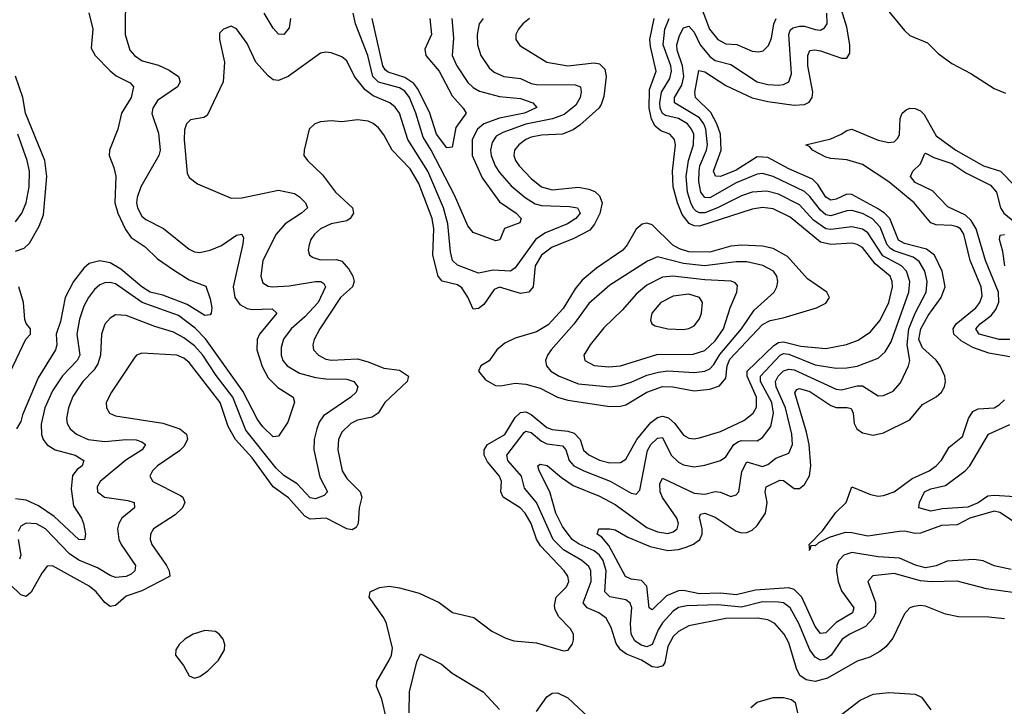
# Model space of a CAD drawing. Header units: inches. Extents: x 1694797 to 1849917, y 907313 to 1017959.
# Tile 300 of 656: x 1711026 to 1714769, y 990975 to 993586. Entities that reach past the tile are written whole.
import ezdxf

# ---------------------------------------------------------------- set-up
doc = ezdxf.new("R2010")
doc.units = ezdxf.units.IN
doc.header["$MEASUREMENT"] = 0
doc.layers.add('B7919', color=7, linetype='Continuous')

msp = doc.modelspace()

# ---------------------------------------------------------------- linework, layer by layer
at = {"layer": 'B7919', "color": 5}
for points, elevation in [([(1714220.8, 993750), (1714390, 993544.3), (1714410, 993526.3), (1714477.3, 993497.3), (1714517.9, 993457.9), (1714570, 993419.7), (1714641.4, 993381.4), (1714730, 993323.6), (1714773.1, 993306.9)], 820), ([(1711427.6, 993692.4), (1711426.9, 993530), (1711445, 993470), (1711461.8, 993450), (1711491.2, 993430), (1711553.1, 993413.1), (1711594.3, 993394.3), (1711629.3, 993370), (1711636.3, 993350), (1711625.7, 993330), (1711550, 993278), (1711531.7, 993250), (1711528.7, 993228.7), (1711554.1, 993154.1), (1711560.4, 993090), (1711554.2, 993070), (1711486.8, 992950), (1711472.4, 992910), (1711469.6, 992890), (1711473.1, 992870), (1711490, 992838.6), (1711505.5, 992825.5), (1711572.1, 992792.1), (1711670, 992713.7), (1711690, 992703.7), (1711710, 992700.1), (1711750, 992709.1), (1711793.3, 992726.7), (1711850, 992766.9), (1711870.3, 992770), (1711876, 992756), (1711874.2, 992734.2), (1711837.2, 992570), (1711844.2, 992530), (1711863.1, 992503.1), (1711890, 992487.3), (1711910, 992483.4), (1711986.1, 992486.1), (1712003.6, 992470), (1711937.9, 992390), (1711928.6, 992370), (1711927, 992330), (1711947.7, 992267.7), (1711970, 992223.7), (1712006.7, 992186.7), (1712065.5, 992150), (1712071, 992131), (1712044.6, 992055.4), (1712010, 992002), (1711990, 991999.7), (1711950, 992037.4), (1711930, 992065.4), (1711874, 992174), (1711732.5, 992372.5), (1711693.1, 992413.1), (1711630, 992460.7), (1711491.1, 992511.1), (1711390, 992581.4), (1711370, 992587), (1711350, 992585.6), (1711330, 992577.3), (1711310, 992559.9), (1711287.5, 992530), (1711270, 992496.1), (1711253, 992447), (1711243.2, 992390), (1711254.1, 992310), (1711244.4, 992290), (1711188.3, 992231.7), (1711150, 992174.9), (1711121.2, 992110), (1711107.9, 992047.9), (1711108.6, 992008.6), (1711114.8, 991990), (1711130, 991968.9), (1711160.3, 991950), (1711237.2, 991930), (1711269.2, 991910), (1711262.9, 991890), (1711244.6, 991875.4), (1711227, 991853), (1711222, 991802), (1711230, 991738), (1711261.1, 991690), (1711268.4, 991670), (1711275.9, 991630), (1711272.5, 991607.5), (1711250, 991609.9), (1711157, 991697), (1711097.3, 991737.3), (1711050, 991759), (1711010, 991764.4)], 840), ([(1714795.6, 991495.6), (1714730, 991509), (1714688.6, 991528.6), (1714652.9, 991532.9), (1714552.4, 991527.6), (1714510, 991509.1), (1714470, 991502.1), (1714431.3, 991511.3), (1714370, 991538.1), (1714290, 991543.1), (1714190, 991559.4), (1714159.5, 991550), (1714140.1, 991530), (1714132.6, 991510), (1714131.7, 991490), (1714137.4, 991450), (1714150, 991413.8), (1714196.6, 991350), (1714192.2, 991330), (1714130, 991294.1), (1714090, 991254.1), (1714070, 991251.7), (1714050, 991278.9), (1713999.1, 991390), (1713970, 991418.7), (1713950, 991425.8), (1713823.5, 991416.5), (1713750, 991398.6), (1713690, 991404.7), (1713610, 991403.4), (1713550, 991415.4), (1713530, 991413.6), (1713485.2, 991394.8), (1713430, 991342), (1713418.8, 991350), (1713410, 991431.6), (1713390, 991453), (1713350, 991458.4), (1713328.5, 991468.5), (1713266, 991586), (1713238.4, 991618.4), (1713221, 991630), (1713228, 991650), (1713269.9, 991650.1), (1713290, 991645.5), (1713338, 991618), (1713422.2, 991582.2), (1713490, 991567.3), (1713530, 991571.6), (1713559.5, 991580.5), (1713588, 991592), (1713611, 991609), (1713620.1, 991630), (1713620.9, 991650), (1713610, 991694.8), (1713614.5, 991705.5), (1713630, 991709.3), (1713670, 991694.8), (1713750, 991641.4), (1713770, 991634.1), (1713790, 991635.7), (1713810, 991644.8), (1713830, 991662), (1713860.9, 991710), (1713867.1, 991750), (1713859.4, 991790), (1713863.5, 991810), (1713915.5, 991835.5), (1713930, 991834.3), (1713970, 991803.1), (1713990, 991802.8), (1714010, 991818.4), (1714028, 991852), (1714033.9, 991890), (1714026.8, 991970), (1714017.3, 992017.3), (1713972.7, 992167.3), (1713980.5, 992179.5), (1713990, 992183.9), (1714030, 992171.8), (1714110, 992119.2), (1714130, 992111.4), (1714171.6, 992111.6), (1714187.2, 992107.2), (1714194.5, 992090), (1714198.4, 992050), (1714208.3, 992030), (1714230, 992015.1), (1714270, 992006.3), (1714310, 992014.8), (1714410, 992064.2), (1714457.5, 992122.5), (1714510, 992151.3), (1714530, 992169.5), (1714541.8, 992190), (1714545.7, 992210), (1714543.1, 992230), (1714524.8, 992270), (1714510, 992290.9), (1714458.5, 992338.5), (1714444.6, 992370), (1714452, 992410), (1714479.4, 992460.6), (1714529.3, 992530), (1714544.3, 992570), (1714532.8, 992630), (1714503.4, 992690), (1714473.7, 992713.7), (1714390, 992735.1), (1714367.1, 992747.1), (1714333.8, 992830), (1714314.2, 992850), (1714287.6, 992867.6), (1714190, 992921.5), (1714170, 992923), (1714130, 992903.9), (1714110, 992899.6), (1714090, 992910.4), (1714059.7, 992959.7), (1714039.6, 992979.6), (1713950, 993018.2), (1713870, 993062), (1713830, 993063.8), (1713750, 993013.9), (1713690, 992989.3), (1713670.5, 992990.5), (1713663.6, 993010), (1713692.6, 993090), (1713689.9, 993150), (1713676.4, 993190), (1713653.2, 993233.2), (1713594.5, 993290), (1713592.1, 993310), (1713607.9, 993392.1), (1713630, 993387.5), (1713710, 993335.9), (1713810, 993288.8), (1713870, 993275), (1713970, 993261.1), (1714010, 993263.8), (1714027.6, 993272.4), (1714039, 993290), (1714041.7, 993310), (1714021.7, 993410), (1714022.4, 993450), (1714030, 993468.1), (1714048.2, 993471.8), (1714070, 993467.9), (1714150, 993439.3), (1714170, 993439.3), (1714181.6, 993458.4), (1714181.7, 993490), (1714170, 993556.8), (1714129.7, 993690)], 820), ([(1713605, 993665), (1713648.6, 993550), (1713679.8, 993510), (1713710, 993493.6), (1713752, 993492), (1713810, 993466.1), (1713836, 993464), (1713852.5, 993467.5), (1713872.8, 993487.2), (1713884.4, 993515.6), (1713892.4, 993570), (1713901.5, 993590)], 860), ([(1711288.2, 993611.8), (1711304, 993550), (1711297.8, 993477.8), (1711313, 993450), (1711370, 993390.8), (1711392.4, 993372.4), (1711445.6, 993345.6), (1711458.9, 993330), (1711449.5, 993290), (1711412.3, 993230), (1711398.3, 993170), (1711367.2, 993090), (1711365.5, 993070), (1711383.7, 993023.7), (1711391, 992991), (1711387, 992890), (1711399.1, 992850), (1711427.7, 992787.7), (1711450, 992757.2), (1711502.3, 992722.3), (1711550, 992676.2), (1711610, 992634.2), (1711670, 992596.8), (1711733.2, 992573.2), (1711750, 992524), (1711755.7, 992490), (1711754.2, 992470), (1711750, 992463), (1711730, 992461.6), (1711662.4, 992502.4), (1711570, 992538.1), (1711522.1, 992550), (1711490, 992569.6), (1711410, 992637.8), (1711370, 992660.9), (1711330, 992668.4), (1711290, 992659.2), (1711270, 992641.4), (1711230.5, 992590), (1711198.4, 992530), (1711181.4, 992438.6), (1711164.6, 992390), (1711166.7, 992350), (1711161.4, 992330), (1711096, 992224), (1711036.9, 992083.1), (1711030, 992057.6), (1711013.7, 992030)], 820), ([(1712055.9, 993590), (1712050, 993554.5), (1712030, 993529.8), (1712010, 993531), (1711990, 993553.3), (1711955.5, 993610)], 840), ([(1712668.1, 993590), (1712675.6, 993515.6), (1712669.6, 993450), (1712687.6, 993410), (1712730, 993347.1), (1712750, 993327.5), (1712774.4, 993314.4), (1712850, 993293.3), (1712930, 993285.6), (1712976.4, 993270), (1712992.4, 993252.4), (1712945.5, 993230), (1712850, 993211.6), (1712790, 993190.2), (1712766.1, 993170), (1712746.2, 993130), (1712746.4, 993070), (1712784.3, 992984.3), (1712850, 992893.1), (1712912.9, 992850), (1712932.2, 992830), (1712927, 992813), (1712868.7, 992791.3), (1712850.7, 992749.3), (1712835.6, 992744.4), (1712750, 992776.8), (1712730, 992801.7), (1712678.6, 992918.6), (1712590.2, 993090), (1712559.1, 993139.1), (1712531.7, 993230), (1712508, 993290), (1712490, 993313.7), (1712470, 993326.6), (1712390, 993348.5), (1712368.9, 993370), (1712349.9, 993450.1), (1712303, 993570), (1712293.7, 993610)], 840), ([(1714810, 991406.2), (1714701.2, 991421.2), (1714590, 991450.5), (1714491.6, 991448.4), (1714450, 991452.1), (1714350, 991479.9), (1714269.1, 991470.9), (1714250.2, 991450), (1714279.1, 991370), (1714279, 991330), (1714270.1, 991309.9), (1714241.5, 991278.5), (1714181.4, 991250), (1714152.9, 991230), (1714110.5, 991170), (1714099.3, 991160.7), (1714090, 991153.8), (1714070, 991151.1), (1714050, 991161.7), (1714029.5, 991189.5), (1713987.8, 991290), (1713955.3, 991350), (1713930, 991368), (1713910, 991371.7), (1713850, 991371.8), (1713770, 991351.5), (1713679.4, 991360.6), (1713562.4, 991357.6), (1713530, 991350.7), (1713510, 991337.2), (1713470, 991292.3), (1713453.6, 991266.4), (1713429.7, 991210.3), (1713410, 991201.7), (1713387.9, 991207.9), (1713364.5, 991224.5), (1713351.1, 991250), (1713348.1, 991290), (1713352.6, 991350), (1713347.1, 991367.1), (1713330, 991379.5), (1713270, 991390.8), (1713250.4, 991410), (1713255.8, 991490), (1713243.7, 991530), (1713230, 991550.3), (1713210, 991566.5), (1713152.2, 991592.2), (1713126.6, 991610), (1713090, 991658.7), (1713064.1, 991710), (1713041.3, 991790), (1713000.5, 991870), (1712995.8, 991890), (1713003.9, 991896.1), (1713031.2, 991891.2), (1713085.5, 991845.5), (1713130, 991815.1), (1713230, 991774.6), (1713290, 991742.8), (1713410, 991655.1), (1713450, 991638.1), (1713490, 991632.5), (1713510, 991638.7), (1713525.2, 991650), (1713530.8, 991670), (1713523.7, 991690), (1713469.3, 991769.3), (1713460.7, 991790), (1713459.2, 991820.8), (1713470, 991842), (1713590, 991785.2), (1713630, 991781.7), (1713670, 991792), (1713690, 991789.1), (1713730, 991773.1), (1713750, 991778.8), (1713760.3, 991790), (1713771.8, 991868.2), (1713790, 991905.1), (1713850, 991887.1), (1713870, 991895.1), (1713901.1, 991918.9), (1713950, 991937.5), (1713963.7, 991970), (1713961.6, 992010), (1713937.8, 992110), (1713901.5, 992190), (1713898.8, 992210), (1713909.6, 992230), (1713930, 992251.2), (1713950, 992257.6), (1713970, 992254.6), (1714130, 992181.6), (1714150, 992179), (1714210, 992194.1), (1714230, 992193.5), (1714290, 992155), (1714310, 992156.6), (1714346.6, 992173.4), (1714374.9, 992205.1), (1714404.3, 992270), (1714409.5, 992290.5), (1714400.3, 992350), (1714406.2, 992410), (1714430.3, 992469.7), (1714471.6, 992550), (1714475.3, 992590), (1714466.9, 992630), (1714446, 992666), (1714422.9, 992682.9), (1714350, 992706.5), (1714335.9, 992715.9), (1714323.7, 992730), (1714297.1, 992797.1), (1714268, 992828), (1714230, 992849.1), (1714190, 992860.9), (1714170, 992859), (1714110, 992839.5), (1714090, 992844.1), (1714070, 992861.4), (1714030, 992913.3), (1714010, 992932.3), (1713890, 992989.9), (1713850, 993000.8), (1713830, 992998.3), (1713750, 992965.2), (1713650, 992908), (1713630, 992909.6), (1713615.8, 992930), (1713608.1, 992970), (1713608.6, 993010), (1713611.5, 993030), (1713637.2, 993090), (1713640.9, 993110), (1713634.8, 993170), (1713627.2, 993190), (1713610, 993213), (1713515.7, 993270), (1713514.6, 993290), (1713543.4, 993336.6), (1713550.8, 993369.2), (1713545.5, 993410), (1713525.7, 993470), (1713524, 993490), (1713534.1, 993525.9), (1713550, 993554.8), (1713570, 993561.2), (1713590, 993538.4), (1713612.8, 993490), (1713650, 993445.6), (1713670, 993431.1), (1713730, 993415.1), (1713830, 993349.3), (1713870, 993339.1), (1713910, 993337), (1713930, 993339.8), (1713950.3, 993349.7), (1713959.5, 993380.5), (1713950.3, 993529.7), (1713954.5, 993545.5), (1713965.3, 993554.7), (1713990, 993561), (1714010, 993560.8), (1714050, 993548), (1714070, 993546.5), (1714085.7, 993554.3), (1714095, 993570), (1714094.6, 993610)], 840), ([(1712964.5, 993590), (1712938.2, 993570), (1712921.5, 993550), (1712912.1, 993530), (1712912.4, 993510), (1712927.1, 993487.1), (1713030, 993424.5), (1713110, 993410.5), (1713210, 993422.2), (1713230, 993418), (1713250, 993398), (1713255.4, 993370), (1713246.5, 993293.5), (1713236.5, 993263.5), (1713227.1, 993250), (1713155.8, 993184.2), (1713130, 993166.8), (1713090, 993151.1), (1713010, 993147.2), (1712970, 993138.8), (1712949.4, 993130), (1712922.8, 993110), (1712907.3, 993090), (1712904.5, 993070), (1712910.6, 993050), (1712924.6, 993030), (1712970, 992982.5), (1713010, 992950.5), (1713050, 992939.2), (1713150, 992949.3), (1713190, 992941.4), (1713212, 992932), (1713230, 992916.4), (1713239.9, 992890), (1713231.1, 992848.9), (1713211.6, 992808.4), (1713193.9, 992786.1), (1713130, 992752.7), (1713050, 992721.5), (1713010, 992689.9), (1712985.6, 992650), (1712978.2, 992570), (1712961, 992550), (1712930, 992545.3), (1712850, 992568.2), (1712830, 992560.4), (1712790, 992503.2), (1712770, 992487.9), (1712750, 992485.2), (1712730, 992531.4), (1712706.7, 992566.7), (1712690, 992578.1), (1712631.6, 992591.6), (1712616.5, 992610), (1712596.5, 992690), (1712600.8, 992790), (1712594.5, 992830), (1712543.6, 992963.6), (1712510, 993018.6), (1712442.1, 993090), (1712410, 993148.5), (1712390, 993174.8), (1712370, 993190.7), (1712350, 993199.4), (1712310, 993205.3), (1712250, 993198), (1712210, 993201.5), (1712170, 993197.7), (1712147.7, 993190), (1712126.7, 993170), (1712106.7, 993090), (1712106, 993070), (1712120.4, 993050), (1712176.4, 992996.4), (1712226, 992930), (1712290.4, 992870.4), (1712295, 992850), (1712282.5, 992830), (1712270, 992821.5), (1712210, 992809.3), (1712169.3, 992790), (1712146.7, 992770), (1712132.8, 992750), (1712125.8, 992730), (1712122.9, 992710), (1712128, 992690), (1712141.2, 992681.2), (1712170, 992673.2), (1712230, 992674.5), (1712250, 992668.2), (1712277, 992637), (1712292, 992610), (1712297, 992590), (1712290.6, 992570), (1712245.1, 992530), (1712166.9, 992410), (1712145.6, 992370), (1712140.2, 992350), (1712143.2, 992330), (1712161.2, 992310), (1712190, 992294.8), (1712211.6, 992291.6), (1712310, 992296.3), (1712350, 992285.2), (1712410, 992260.3), (1712470, 992253.8), (1712503.7, 992230), (1712498.7, 992210), (1712414, 992130), (1712389.2, 992090), (1712365.9, 992074.1), (1712310, 992062.7), (1712285, 992050), (1712250, 992017.3), (1712237.3, 991990), (1712234.8, 991950), (1712251.4, 991870), (1712270, 991840.9), (1712320.1, 991790), (1712326.3, 991770), (1712316.2, 991730), (1712313.2, 991670), (1712304.9, 991655.1), (1712290, 991646.6), (1712270, 991650.5), (1712190.6, 991690.6), (1712130, 991686.9), (1712110, 991698.3), (1712047.2, 991767.2), (1711989.4, 991809.4), (1711910, 991920.1), (1711846.2, 991990), (1711818.9, 992038.9), (1711787.5, 992130), (1711670, 992282.8), (1711650, 992298.8), (1711622.9, 992310), (1711490, 992318.4), (1711470.2, 992309.8), (1711460.6, 992299.4), (1711374.7, 992170), (1711354.9, 992130), (1711355.3, 992110), (1711367.4, 992090), (1711390, 992079.7), (1711570, 992051.2), (1711635, 992030), (1711660.4, 992010), (1711663.6, 991990), (1711650, 991963), (1711633.2, 991946.8), (1711550.2, 991890), (1711530.2, 991870), (1711521, 991850), (1711531.3, 991830), (1711637.2, 991777.2), (1711646.3, 991770), (1711653.2, 991750), (1711644.1, 991730), (1711617.4, 991702.6), (1711534.4, 991650), (1711522.7, 991630), (1711521.7, 991610), (1711528, 991590), (1711583.6, 991510), (1711594.1, 991490), (1711596.3, 991470), (1711593.1, 991466.9), (1711490, 991414.1), (1711430, 991393.5), (1711390, 991358.6), (1711370, 991354.9), (1711350, 991369.4), (1711316.7, 991410), (1711290, 991431.9), (1711150, 991509.8), (1711130, 991508.3), (1711110, 991481.7), (1711070, 991409), (1711050, 991392.4), (1711030, 991399.4), (1710990, 991438.5)], 880), ([(1712787.2, 993590), (1712772.5, 993570), (1712764.5, 993530), (1712766.4, 993490), (1712779.2, 993450), (1712810, 993402.7), (1712830, 993386.8), (1712866, 993370), (1712930, 993362.4), (1712970, 993343.6), (1712990, 993339.1), (1713138.1, 993338.1), (1713157.7, 993330), (1713160.8, 993310), (1713156.3, 993290), (1713139.7, 993260.3), (1713095.2, 993224.8), (1713051.4, 993208.6), (1712950, 993188.8), (1712862.6, 993157.4), (1712837.4, 993142.6), (1712821.5, 993118.5), (1712816.1, 993090), (1712817.9, 993070), (1712833.3, 993030), (1712850, 993004.4), (1712894.4, 992954.4), (1712947.5, 992910), (1712986.1, 992886.1), (1713010, 992879), (1713115.7, 992875.7), (1713147, 992870), (1713156.1, 992850), (1713140.1, 992830), (1713108.1, 992810), (1713025, 992775), (1712988.6, 992751.4), (1712910, 992641.8), (1712891.5, 992630), (1712826, 992634), (1712770, 992622.2), (1712690, 992652.3), (1712671.2, 992670), (1712663.2, 992703.2), (1712653.2, 992810), (1712637, 992870), (1712577.7, 993010), (1712501.5, 993130), (1712469.1, 993230), (1712453.8, 993253.8), (1712433.4, 993270), (1712370, 993296.1), (1712338.8, 993318.8), (1712298.3, 993370), (1712269.7, 993430), (1712250, 993444.7), (1712210, 993460.4), (1712190, 993462.7), (1712170, 993458.5), (1712046.3, 993370), (1712010, 993354.3), (1711990, 993357.5), (1711970, 993372.9), (1711923.8, 993423.8), (1711890, 993494.7), (1711850, 993551.6), (1711830, 993560.9), (1711801, 993550), (1711785.3, 993534.7), (1711785.3, 993510), (1711804.2, 993424.2), (1711799.6, 993350), (1711738.2, 993221.8), (1711726.3, 993213.7), (1711674.7, 993205.3), (1711659.5, 993190), (1711652.8, 993167.2), (1711651.3, 993128.7), (1711662.8, 993002.8), (1711670, 992986.4), (1711701.3, 992961.3), (1711830, 992907.7), (1711870, 992908.7), (1712010, 992937.9), (1712070, 992925), (1712090, 992912.8), (1712112, 992890), (1712119.7, 992870), (1712096.9, 992850), (1712035.3, 992810), (1712000.9, 992770), (1711950.7, 992670), (1711942.8, 992610), (1711950, 992584.7), (1711970, 992572.6), (1711986, 992570), (1712050, 992573.6), (1712150, 992590.5), (1712170.1, 992590.1), (1712182.3, 992582.3), (1712188.6, 992570), (1712159.9, 992510), (1712110, 992455.8), (1712058.2, 992410), (1712028.8, 992371.2), (1712020, 992340), (1712019.4, 992310), (1712026.7, 992290), (1712042.6, 992270), (1712090, 992241.8), (1712150, 992225.5), (1712190, 992220.1), (1712270, 992219.5), (1712296.5, 992210), (1712311.2, 992190), (1712304.9, 992170), (1712284.7, 992150), (1712180.6, 992079.4), (1712164.4, 992055.6), (1712154.9, 992030), (1712145.4, 991990), (1712144.4, 991950), (1712166.3, 991846.3), (1712195.4, 991790), (1712183.7, 991776.3), (1712150, 991764), (1712130, 991767.3), (1712080.9, 991820.9), (1712030, 991852.2), (1712000.8, 991880.8), (1711885.2, 992025.2), (1711835.5, 992150), (1711772.5, 992232.5), (1711722, 992310), (1711690, 992346.2), (1711650, 992376.2), (1711610, 992397.3), (1711539, 992419), (1711430, 992461.3), (1711390, 992463.2), (1711369.1, 992450.9), (1711350, 992428.2), (1711337, 992390), (1711332.4, 992310), (1711323.3, 992276.7), (1711307.2, 992252.8), (1711265.3, 992210), (1711227.2, 992152.8), (1711211.6, 992110), (1711204.2, 992070), (1711206.5, 992050), (1711217.7, 992030), (1711242, 992010), (1711286.3, 991990), (1711350, 991981.5), (1711430, 991989.7), (1711468, 991988), (1711490, 991981.1), (1711503.6, 991970), (1711491.6, 991950), (1711429.3, 991910.7), (1711331.6, 991830), (1711319.8, 991810), (1711321.1, 991790), (1711347.6, 991770), (1711437.3, 991757.3), (1711460.9, 991750), (1711462.4, 991730), (1711414.4, 991690), (1711402.7, 991670), (1711397.8, 991650), (1711403.3, 991610), (1711411.1, 991590), (1711465.7, 991510), (1711463.8, 991490), (1711450, 991477.3), (1711430, 991468.1), (1711390, 991465.3), (1711370, 991472.4), (1711321.3, 991501.3), (1711250.2, 991530.2), (1711214.9, 991554.9), (1711123.6, 991650), (1711090, 991668.5), (1711050, 991672), (1711030, 991660.3), (1711020.5, 991639.5)], 860), ([(1712421.2, 990921.2), (1712402.7, 991002.7), (1712382.9, 991050), (1712383.2, 991070), (1712430, 991150.3), (1712439.3, 991170), (1712443.6, 991196.4), (1712419.9, 991290), (1712410, 991312.1), (1712354, 991390), (1712358, 991410), (1712393.3, 991426.7), (1712430, 991431.6), (1712470, 991426.1), (1712544.9, 991404.9), (1712621.1, 991370), (1712671.4, 991331.4), (1712752.3, 991312.3), (1712820.7, 991260.7), (1712873.7, 991233.7), (1712903.9, 991223.9), (1712990, 991216.9), (1713093.4, 991186.6), (1713111.5, 991188.5), (1713127, 991213), (1713131.8, 991228.2), (1713130.8, 991250), (1713120.3, 991270), (1713075, 991315), (1713061.7, 991341.7), (1713058.5, 991358.5), (1713064.9, 991390), (1713105, 991430), (1713110, 991440.3), (1713113.7, 991450), (1713109.9, 991470), (1713096.3, 991490), (1713005.2, 991585.2), (1712991.1, 991611.1), (1712970, 991670.6), (1712947.6, 991710), (1712928.5, 991730), (1712863.8, 991770), (1712854.7, 991790), (1712856.9, 991830), (1712849.5, 991850), (1712804.6, 991904.6), (1712791.2, 991930), (1712791.6, 991950), (1712803.9, 991970), (1712870, 992008.3), (1712910, 992073.8), (1712930, 992092.3), (1712950, 992095.1), (1712970, 992085.1), (1713030, 992035.8), (1713050, 992028.1), (1713110, 992021.1), (1713133.5, 992013.5), (1713157.1, 991990), (1713169.5, 991949.5), (1713190, 991931.2), (1713230, 991910.5), (1713270, 991900.3), (1713310, 991902.5), (1713330, 991915.3), (1713372, 991990), (1713425.7, 992054.3), (1713450, 992073.3), (1713470, 992078.4), (1713492.4, 992072.4), (1713517.1, 992050), (1713550, 992006.7), (1713570, 991995.1), (1713590, 991992.5), (1713610, 991996.2), (1713690, 992020.5), (1713778.7, 992061.3), (1713814.9, 992090), (1713826.9, 992113.1), (1713827, 992150), (1713792.1, 992230), (1713791.6, 992250), (1713893.1, 992346.9), (1713910, 992358.2), (1713930, 992360.7), (1713995.1, 992344.9), (1714090, 992335.8), (1714168.6, 992351.4), (1714213.1, 992366.9), (1714260.4, 992399.6), (1714296.5, 992443.5), (1714329.9, 992510), (1714344.4, 992570), (1714343.2, 992590), (1714335.5, 992610), (1714277.6, 992657.6), (1714230, 992719.9), (1714210, 992731.2), (1714190, 992735.7), (1714110, 992731.5), (1714070, 992740.3), (1713955.4, 992835.4), (1713890, 992866.8), (1713850, 992871.2), (1713810, 992864.8), (1713610, 992800.7), (1713590, 992801.6), (1713570.7, 992810.7), (1713544.8, 992844.8), (1713526.1, 992890), (1713510.5, 992950), (1713507.4, 993010), (1713519.2, 993110), (1713515.8, 993130), (1713497.2, 993150), (1713463.5, 993163.5), (1713441.4, 993181.4), (1713427.8, 993207.8), (1713418.3, 993250), (1713419.7, 993320.3), (1713446, 993390), (1713423.4, 993483.4), (1713421, 993510), (1713438.3, 993590)], 880), ([(1712585.4, 993590), (1712591.2, 993530), (1712566.4, 993473.6), (1712570.1, 993450), (1712620.2, 993390), (1712670, 993295.9), (1712711.9, 993250), (1712723.2, 993230), (1712684.5, 993175.5), (1712670, 993100.9), (1712650, 993098.4), (1712610.3, 993150), (1712584.6, 993230), (1712540.4, 993320.4), (1712523.8, 993343.8), (1712490, 993366.5), (1712426.8, 993386.8), (1712415.3, 993395.3), (1712406.7, 993410), (1712366.2, 993590)], 820), ([(1714770, 991307.3), (1714710, 991313.5), (1714595, 991315), (1714545.6, 991325.6), (1714470, 991355.3), (1714450, 991358.8), (1714425.2, 991354.8), (1714410, 991349.5), (1714390, 991326.6), (1714345.3, 991234.7), (1714318.2, 991201.8), (1714296.4, 991183.6), (1714257.5, 991162.5), (1714210, 991147), (1714097.5, 991082.5), (1714050, 991069.7), (1714015.5, 991075.5), (1713991.8, 991091.8), (1713978.7, 991118.7), (1713950, 991216.1), (1713932.4, 991250), (1713896.5, 991290), (1713870, 991303.4), (1713830.3, 991310.3), (1713710, 991309.2), (1713570, 991281.5), (1713530, 991259.9), (1713510, 991240.2), (1713490, 991202.7), (1713478.9, 991141.1), (1713470.9, 991129.1), (1713450, 991122.5), (1713430, 991125.5), (1713389.9, 991150), (1713333.2, 991173.2), (1713310, 991189.9), (1713293.9, 991213.9), (1713274.9, 991274.9), (1713255.4, 991310), (1713227.9, 991330), (1713183.1, 991350), (1713168.3, 991368.3), (1713197.9, 991450), (1713197.3, 991490), (1713190, 991506.8), (1713162.5, 991530), (1713092.6, 991570), (1713054.1, 991610), (1712990, 991750), (1712944.5, 991804.5), (1712933.2, 991850), (1712881.6, 991910), (1712877.3, 991930), (1712943.9, 992016.1), (1712950, 992021.3), (1712970, 992016.2), (1713010, 991983.3), (1713030, 991973.6), (1713090, 991965.1), (1713101.8, 991950), (1713115.2, 991910), (1713132.8, 991890), (1713170, 991870), (1713270.7, 991830.7), (1713350, 991785.2), (1713370, 991781.3), (1713383.3, 991796.7), (1713412.7, 991947.3), (1713425.8, 991970), (1713450, 991995), (1713470, 991997.3), (1713503, 991930), (1713530, 991902.9), (1713550, 991893.2), (1713590, 991886.2), (1713630, 991891.8), (1713690, 991910.1), (1713710, 991923.2), (1713740.5, 991970), (1713758.3, 991981.7), (1713770, 991986.4), (1713830, 991984.2), (1713850, 991997), (1713881, 992039), (1713891.1, 992090), (1713885, 992130), (1713842.5, 992210), (1713841.8, 992230), (1713917.1, 992310), (1713930, 992316.3), (1713950, 992314.6), (1714050, 992273.2), (1714130, 992261.1), (1714170, 992261.7), (1714210, 992268.7), (1714290, 992298.7), (1714316.5, 992323.5), (1714338.6, 992361.4), (1714406.7, 992550), (1714409.6, 992590), (1714396.8, 992630), (1714378.5, 992650), (1714307.7, 992687.7), (1714250, 992775.9), (1714229.7, 992789.7), (1714190, 992798.7), (1714110, 992787.6), (1714090, 992791.2), (1714044, 992824), (1713990, 992882), (1713910, 992921.9), (1713865.7, 992934.3), (1713810, 992929.9), (1713770, 992916), (1713678.6, 992870), (1713630, 992851.7), (1713610, 992850.9), (1713598, 992858), (1713587.9, 992867.8), (1713577.2, 992890), (1713564.9, 992930), (1713560.2, 992990), (1713568.6, 993050), (1713587.6, 993110), (1713588.1, 993150), (1713580.4, 993170), (1713564.3, 993190), (1713530.1, 993210.1), (1713481, 993221), (1713469.3, 993229.3), (1713461.2, 993250), (1713459.2, 993270), (1713465.8, 993310), (1713497.6, 993362.4), (1713504.1, 993390), (1713501.3, 993410), (1713472.7, 993490), (1713478.6, 993550), (1713494.9, 993590)], 860), ([(1711010, 992705.4), (1711043, 992717), (1711063.6, 992736.4), (1711099.8, 992800.2), (1711116.1, 992843.9), (1711129, 992990), (1711121.3, 993050), (1711047.7, 993230), (1711038.2, 993290), (1711010, 993371.4)], 820), ([(1714790, 992303.7), (1714710, 992317.4), (1714650, 992339.2), (1714604.7, 992364.7), (1714577.3, 992390), (1714575.1, 992410), (1714586.4, 992430), (1714660.3, 992490), (1714675.9, 992510), (1714684.3, 992535.7), (1714681, 992570), (1714639.9, 992670), (1714614.6, 992770), (1714602, 992790), (1714590, 992798.5), (1714570, 992803.7), (1714510, 992806.2), (1714490, 992813.4), (1714426.2, 992890), (1714330, 992969.6), (1714230, 993035.6), (1714170, 993053.4), (1714110, 993057.5), (1714090, 993063.4), (1714040.3, 993090), (1714030, 993102.7), (1714014.5, 993110), (1714110, 993133.3), (1714148.7, 993150), (1714170, 993165), (1714190, 993169.4), (1714290, 993127.6), (1714330, 993118.7), (1714350, 993121.9), (1714364.4, 993135.6), (1714370.6, 993149.4), (1714373.1, 993210), (1714381.4, 993230), (1714396.3, 993243.7), (1714410, 993248.8), (1714430, 993247.9), (1714450, 993239.2), (1714464.7, 993224.7), (1714510, 993144.1), (1714585.3, 993090), (1714690, 993029.7), (1714754, 993010), (1714810, 992953.1)], 780), ([(1711010, 992816.6), (1711033.8, 992850), (1711050.4, 992890), (1711062.2, 992950), (1711063.3, 993010), (1711054.4, 993050), (1711018.1, 993150)], 840), ([(1714790, 992370.2), (1714749.7, 992369.7), (1714674, 992390), (1714664.1, 992404.1), (1714661, 992410), (1714677.2, 992430), (1714718.7, 992461.3), (1714736.6, 992483.4), (1714747.9, 992512.1), (1714747.2, 992550), (1714697.1, 992670), (1714661.8, 992790), (1714642.6, 992822.6), (1714622.1, 992842.1), (1714554.4, 992874.4), (1714495.7, 992935.7), (1714430, 992966.8), (1714413, 992990), (1714421.6, 993010), (1714450, 993037.6), (1714465.5, 993074.5), (1714470, 993078.3), (1714501.7, 993061.7), (1714570, 993038.5), (1714623.1, 993003.1), (1714716.4, 992956.4), (1714739.4, 992930), (1714754.6, 992870), (1714767.6, 992850), (1714930, 992717)], 760), ([(1714770.5, 992649.5), (1714764.1, 992704.1), (1714750.9, 992750), (1714753.4, 992766.6), (1714770, 992769.1)], 740), ([(1710950, 992166), (1711048.8, 992371.2), (1711066.6, 992390), (1711067.2, 992410), (1711050.8, 992430.8), (1711045.7, 992445.6), (1711039.7, 992510), (1711022.2, 992570)], 820), ([(1714799.9, 991679.9), (1714752.2, 991712.2), (1714730, 991717.4), (1714638.2, 991690), (1714590, 991665.4), (1714530, 991662.9), (1714450, 991633.6), (1714430, 991632.1), (1714390, 991640.6), (1714370, 991639.6), (1714250, 991622.2), (1714190, 991635.3), (1714164.6, 991635.4), (1714103.5, 991616.5), (1714063, 991597), (1714050, 991585.6), (1714034, 991586), (1714030.2, 991570), (1714026, 991570), (1714029.5, 991570.5), (1714027.8, 991590), (1714077.8, 991642.2), (1714128.1, 991711.9), (1714168, 991750), (1714189.9, 991810.1), (1714260, 991780), (1714290, 991774.7), (1714310, 991776.2), (1714350, 991790.7), (1714419.3, 991840.7), (1714482.9, 991870), (1714510, 991889.6), (1714530, 991910.9), (1714559.6, 991960.4), (1714610, 992001.4), (1714633, 992070), (1714650, 992096), (1714670, 992106.1), (1714730, 992110.6), (1714750, 992121.3), (1714770, 992140.1)], 780), ([(1714810, 991771.5), (1714730, 991777.2), (1714705.9, 991774.1), (1714670, 991749.4), (1714630, 991732.5), (1714533.7, 991726.3), (1714490, 991717.2), (1714444.2, 991730), (1714446.2, 991750), (1714465.9, 991790), (1714490, 991801.7), (1714545.6, 991814.4), (1714619.8, 991870), (1714638, 991890), (1714709.1, 992010), (1714790, 992047.2)], 760), ([(1711019.9, 991610), (1711029.5, 991550), (1711025.3, 991534.7)], 860), ([(1712506.8, 990950), (1712507.5, 991030), (1712535.9, 991144.1), (1712550, 991174.4), (1712630, 991135.4), (1712670, 991100.9), (1712788, 991030), (1712850, 990963.5)], 860), ([(1712990, 990955.6), (1713030, 991011.4), (1713050, 991025.2), (1713070, 991025.8), (1713110, 991007.1), (1713210, 990913)], 860), ([(1714150, 990944.3), (1714221.1, 990999), (1714270, 991021.6), (1714330, 991027.2), (1714430, 991021.3), (1714454.9, 991010), (1714490, 990962)], 860), ([(1713805.4, 990970), (1713829, 990991), (1713890, 991009.2), (1713929, 991009), (1713960.4, 991000.4), (1713973.4, 990990), (1713982.4, 990950)], 860)]:
    msp.add_lwpolyline(points, dxfattribs=dict(at, elevation=elevation))
for points, elevation in [([(1713410, 992811.7), (1713391.7, 992808.3), (1713370, 992789.8), (1713335, 992730), (1713318.2, 992710), (1713219, 992641), (1713164.3, 992595.7), (1713137.4, 992562.6), (1713092.2, 992487.8), (1713034.7, 992425.3), (1712990, 992399.5), (1712910, 992375.2), (1712870, 992356), (1712840.2, 992330), (1712810, 992288.3), (1712779.1, 992270), (1712770.4, 992250), (1712796.5, 992216.5), (1712835.1, 992195.1), (1712853.4, 992193.4), (1712910, 992203.9), (1712950, 992200.4), (1713004.7, 992184.7), (1713070, 992150.8), (1713110, 992138.9), (1713270, 992115), (1713310, 992116), (1713330, 992122), (1713410, 992170.1), (1713470, 992190.9), (1713509.5, 992189.5), (1713590, 992174.4), (1713650, 992180.6), (1713686.4, 992193.6), (1713710, 992222.7), (1713715.4, 992270), (1713725, 992295), (1713850, 992426.9), (1713878.4, 992441.6), (1713927.9, 992452.1), (1714055.1, 992490), (1714090, 992507.5), (1714105.1, 992530), (1714094.3, 992550), (1714020.6, 992600.6), (1713945.2, 992685.2), (1713890, 992715.5), (1713850, 992725), (1713770, 992728.4), (1713730, 992724.7), (1713650, 992702.4), (1713570, 992703.2), (1713534, 992714), (1713509, 992729), (1713430, 992805.4)], 920), ([(1713450, 992683.7), (1713412.2, 992667.8), (1713270, 992577), (1713190, 992506.4), (1713131.9, 992428.1), (1713046.8, 992330), (1713032.1, 992310), (1713025.2, 992290), (1713029.2, 992270), (1713045, 992250), (1713076.5, 992230), (1713150, 992201.3), (1713270, 992190.4), (1713310, 992195.4), (1713350, 992207.6), (1713410, 992233.7), (1713454.1, 992245.9), (1713490.4, 992250.4), (1713590, 992243.9), (1713630, 992249.3), (1713650, 992258.1), (1713665.3, 992274.7), (1713687.1, 992312.9), (1713769.6, 992410), (1713818.6, 992481.4), (1713893.8, 992550), (1713904.9, 992570), (1713908.6, 992590), (1713904.9, 992610), (1713891.8, 992630), (1713851.4, 992651.4), (1713790, 992664.6), (1713750, 992664.5), (1713629.8, 992650.2), (1713550, 992658.9)], 940), ([(1713509.1, 992610.9), (1713470, 992606.2), (1713410, 992576.3), (1713370, 992541.8), (1713317.7, 992482.3), (1713246.2, 992413.8), (1713195.1, 992350), (1713170.1, 992310), (1713174, 992290), (1713210, 992270.7), (1713265.5, 992265.5), (1713310, 992269.3), (1713447.7, 992312.3), (1713585.8, 992314.2), (1713630, 992328.1), (1713670, 992364.5), (1713701.4, 992410), (1713726.3, 992490), (1713752, 992550), (1713755, 992575), (1713745.6, 992585.6), (1713731.1, 992591.1), (1713630, 992596.3)], 960), ([(1713570, 992541.9), (1713510, 992535.2), (1713463.2, 992510), (1713428.5, 992470), (1713423.4, 992443.4), (1713428.5, 992430), (1713442.3, 992422.3), (1713490, 992410.2), (1713550, 992408.3), (1713570, 992411.4), (1713590, 992421.5), (1713610, 992448.5), (1713617.4, 992470), (1713621.6, 992510), (1713609.8, 992530)], 980), ([(1711730, 991263.5), (1711685.5, 991250), (1711653.7, 991230), (1711632.2, 991210), (1711619.5, 991190), (1711618.4, 991170), (1711648.4, 991130), (1711670, 991090.7), (1711690, 991081.6), (1711710, 991088.5), (1711741.6, 991110), (1711781.6, 991150), (1711804.2, 991190), (1711806, 991210), (1711798.7, 991230), (1711783.6, 991250), (1711770, 991259.7)], 920)]:
    msp.add_lwpolyline(points, close=True, dxfattribs=dict(at, elevation=elevation))

doc.saveas('drawing.dxf')
